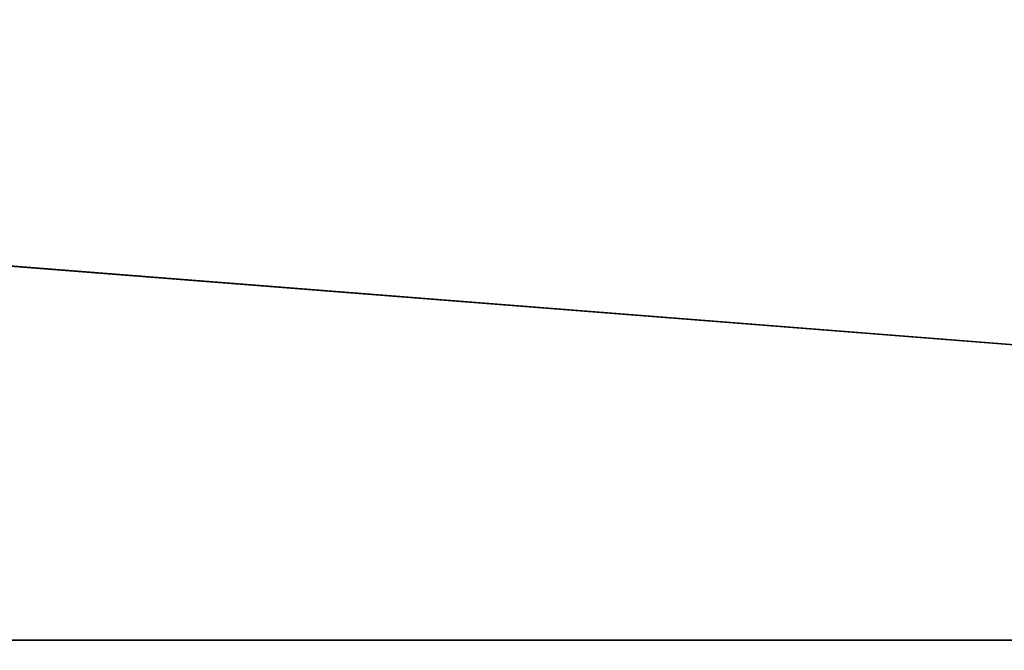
# Model space of a CAD drawing. Header units: millimetres. Extents: x -603 to 3703, y -120 to 249.
# Tile 508 of 656: x 1388 to 1433, y 23 to 52. Entities that reach past the tile are written whole.
import ezdxf

# ---------------------------------------------------------------- set-up
doc = ezdxf.new("R2010")
doc.units = ezdxf.units.MM
doc.layers.add('152', color=7, linetype='Continuous', true_color=0xffffff)

# ---------------------------------------------------------------- blocks, each defined once
blk = doc.blocks.new('UG_SURFACE_002')
at = {"layer": '152', "color": 252, "linetype": 'Continuous', "lineweight": 35}
for points in [[(2177.5, -30, 2213), (2177.5, 229.8, 2213), (822.5, 229.8, 2213), (822.5, -30, 2213)], [(972.5, -30, 2063), (972.5, 229.8, 2063), (2027.5, 229.8, 2063), (2027.5, -30, 2063)]]:
    blk.add_3dface(points, dxfattribs=at)
blk = doc.blocks.new('UG_SURFACE_129')
at = {"layer": '152', "color": 7, "linetype": 'Continuous', "lineweight": 35}
for points in [[(1971.15, 10.45, 2004.65), (1971.15, 228.45, 2004.65), (1028.85, 228.45, 2004.65), (1028.85, 10.45, 2004.65)], [(1029, 10.45, 2004.5), (1029, 228.45, 2004.5), (1971, 228.45, 2004.5), (1971, 10.45, 2004.5)]]:
    blk.add_3dface(points, dxfattribs=at)
blk = doc.blocks.new('UG_SURFACE_130')
at = {"layer": '152', "color": 41, "linetype": 'Continuous', "lineweight": 35}
for points in [[(1971.15, 228.45, 2004.65), (1971.15, 10.45, 2004.65), (1028.85, 10.45, 2004.65), (1028.85, 228.45, 2004.65)], [(1985, 18.3, 2018.5), (1985, 70.3, 2018.5), (1015, 70.3, 2018.5), (1015, 18.3, 2018.5)]]:
    blk.add_3dface(points, dxfattribs=at)
blk = doc.blocks.new('UG_SURFACE_145')
at = {"layer": '152', "color": 252, "linetype": 'Continuous', "lineweight": 35}
for points in [[(1315.867, 23.101, 2021), (1609.133, 23.101, 2021), (1013.5, 69.8, 2021)], [(1609.133, 23.101, 2021), (1611.633, 23.101, 2021), (1986.5, 69.8, 2021), (1013.5, 69.8, 2021)], [(1013.5, 69.8, 2019.5), (1609.133, 23.101, 2019.5), (1315.867, 23.101, 2019.5)], [(1013.5, 69.8, 2019.5), (1986.5, 69.8, 2019.5), (1611.633, 23.101, 2019.5), (1609.133, 23.101, 2019.5)], [(1315.867, 23.101, 2021), (1315.867, 18.38, 2021), (1609.133, 18.38, 2021), (1609.133, 23.101, 2021)], [(1315.867, 23.101, 2019.5), (1432.673, 18.38, 2019.5), (1373.02, 18.38, 2019.5)], [(1315.867, 23.101, 2019.5), (1609.133, 23.101, 2019.5), (1492.327, 18.38, 2019.5), (1432.673, 18.38, 2019.5)]]:
    blk.add_3dface(points, dxfattribs=at)
blk = doc.blocks.new('UG_SURFACE_154')
at = {"layer": '152', "color": 252, "linetype": 'Continuous', "lineweight": 35}
for points in [[(1011, -46.92, 2022.5), (1989, -46.92, 2022.5), (1989, 62.92, 2022.5), (1011, 62.92, 2022.5)], [(1012.5, -46.92, 2021), (1012.5, 62.92, 2021), (1987.5, 62.92, 2021), (1987.5, -46.92, 2021)]]:
    blk.add_3dface(points, dxfattribs=at)

msp = doc.modelspace()

# ---------------------------------------------------------------- block references
at = {"layer": '152', "color": 252, "linetype": 'Continuous', "lineweight": -3, "true_color": 0x939598}
for name in ['UG_SURFACE_129', 'UG_SURFACE_002', 'UG_SURFACE_130', 'UG_SURFACE_154', 'UG_SURFACE_145']:
    msp.add_blockref(name, (0, 0), dxfattribs=at)

doc.saveas('drawing.dxf')
